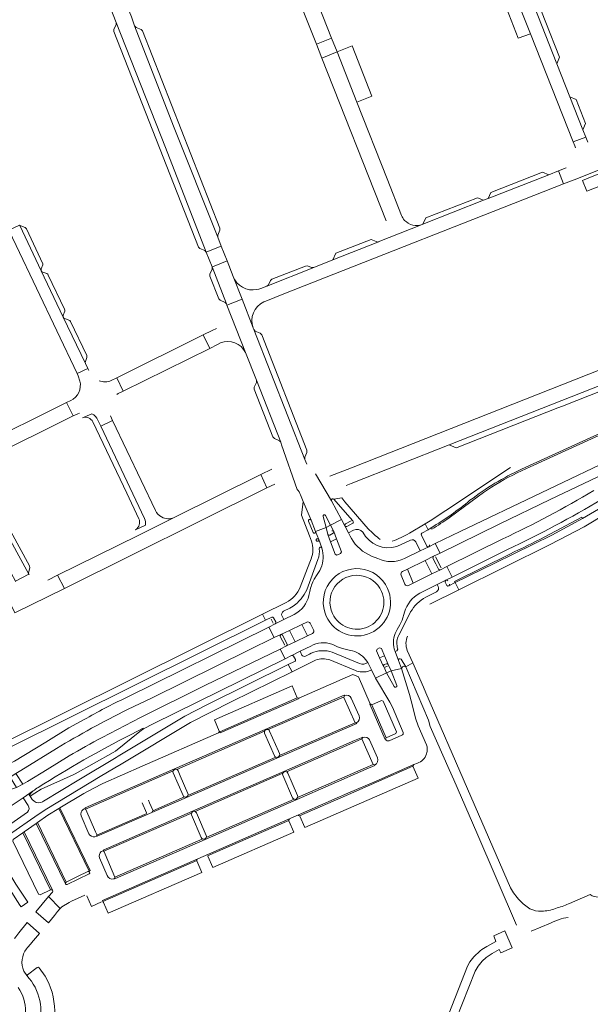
# Model space of a CAD drawing. Header units: metres. Extents: x 166325 to 190320, y 381923 to 404576.
# Tile 356 of 656: x 174982 to 175194, y 388693 to 389059. Entities that reach past the tile are written whole.
import ezdxf

# ---------------------------------------------------------------- set-up
doc = ezdxf.new("R2010")
doc.units = ezdxf.units.M
for name, color, linetype, lineweight in [('B-WE-VH-VERHARDING_ASFALT-GV', 8, 'Continuous', 18), ('B-WE-VH-VERHARDING_BETONSTRAATSTEEN-GV', 8, 'Continuous', 18), ('B-WE-VH-VERHARDING_STRAATBAKSTEEN-GV', 8, 'Continuous', 18)]:
    doc.layers.add(name, color=color, linetype=linetype, lineweight=lineweight)

msp = doc.modelspace()

# ---------------------------------------------------------------- linework, layer by layer
at = {"layer": 'B-WE-VH-VERHARDING_ASFALT-GV', "flags": 128}
for points in [[(175149.636, 389109.162), (175164.334, 389071.982), (175171.446, 389053.99), (175187.339, 389013.786), (175191.979, 389015.61), (175190.933, 389018.267), (175186.082, 389030.594), (175181.282, 389042.792), (175164.608, 389085.163)], [(175079.493, 389081.612), (175091.949, 389050.089), (175097.577, 389052.358), (175085.117, 389083.91)], [(175099.61, 389047.211), (175093.982, 389044.942), (175117.892, 388984.43)], [(175123.502, 388986.505), (175118.224, 389000.076), (175106.963, 389028.592), (175099.61, 389047.211)], [(175183.77, 388998.182), (175181.872, 389003.021), (175178.227, 389001.591), (175155.7, 388992.749), (175154.043, 388992.099), (175131.463, 388983.237), (175131.188, 388983.129), (175114.859, 388976.611), (175114.734, 388976.562), (175098.069, 388969.928), (175090.925, 388967.084), (175073.562, 388960.239), (175071.273, 388959.343), (175070.536, 388959.089), (175069.777, 388958.91)], [(175072.422, 388954.387), (175073.155, 388954.675), (175079.829, 388957.3), (175183.77, 388998.182)], [(175114.859, 388976.611), (175131.188, 388983.129)], [(175060.984, 388963.787), (175064.298, 388955.348), (175068.431, 388944.685)], [(175068.689, 388944.044), (175068.462, 388944.604), (175068.446, 388944.644), (175068.431, 388944.685), (175064.298, 388955.348), (175058.678, 388953.139), (175065.621, 388935.514), (175069.677, 388925.243), (175078.684, 388902.208), (175078.956, 388901.308), (175084.776, 388884.713)], [(175065.621, 388935.514), (175058.678, 388953.139)], [(175054.807, 388944.479), (175053.199, 388943.692), (175049.885, 388942.07), (175052.273, 388937.082), (175055.176, 388938.545), (175056.267, 388939.094)], [(175088.352, 388894.055), (175087.646, 388895.836), (175068.689, 388944.044)], [(175213.329, 388929.609), (175211.325, 388934.668), (175105.026, 388892.759), (175096.958, 388889.578)], [(175102.992, 388886.157), (175104.881, 388886.918), (175141.302, 388901.254), (175213.329, 388929.609)], [(175168.123, 388892.201), (175199.346, 388906.487)], [(175084.776, 388884.713), (175078.956, 388901.308)], [(175205.535, 388897.796), (175145.375, 388869.103), (175136.058, 388864.566), (175137.861, 388861.017), (175159.87, 388871.8), (175178.82, 388880.95), (175196.256, 388889.182), (175209.48, 388895.425)], [(175075.35, 388892.2), (175071.27, 388890.216), (175073.501, 388885.238), (175076.474, 388886.637)], [(175095.361, 388875.059), (175097.212, 388871.456), (175101.217, 388873.543), (175097.583, 388880.47), (175091.611, 388890.477)], [(175091.611, 388890.477), (175097.583, 388880.47)], [(175164.016, 388892.815), (175140.058, 388876.862), (175134.222, 388872.976), (175132.326, 388871.861), (175133.42, 388869.723)], [(175218.79, 388890.78), (175202.65, 388880.88), (175190.8, 388873.93), (175179.381, 388867.734), (175158.236, 388857.278), (175143.471, 388850.054), (175144.901, 388847.386), (175178.748, 388864.201), (175185.188, 388867.511), (175191.374, 388870.836), (175223.197, 388890.005)], [(175086.08, 388882.655), (175086.322, 388881.997), (175086.96, 388880.259), (175089.943, 388873.259), (175091.644, 388869.026), (175095.498, 388870.592), (175094.398, 388874.678)], [(175089.943, 388873.259), (175086.96, 388880.259), (175086.33, 388875.07), (175089.324, 388867.466), (175089.34, 388867.426), (175090.061, 388865.417)], [(175101.395, 388881.573), (175098.436, 388881.073), (175103.516, 388875.251), (175105.478, 388873.024)], [(175098.436, 388881.073), (175101.395, 388881.573)], [(175111.145, 388870.075), (175102.531, 388880.078), (175101.395, 388881.573)], [(175104.927, 388866.481), (175104.458, 388867.361), (175103.822, 388868.555), (175102.482, 388871.124), (175102.442, 388871.2), (175101.217, 388873.543), (175097.212, 388871.456), (175098.349, 388869.09), (175099.4, 388866.311), (175101.219, 388861.502), (175100.932, 388860.829), (175099.526, 388860.277), (175098.85, 388860.615), (175097.168, 388865.185), (175096.164, 388867.982), (175095.498, 388870.592), (175091.644, 388869.026), (175092.778, 388866.101), (175093.965, 388862.939), (175094.002, 388862.842), (175094.215, 388861.942)], [(175102.482, 388871.124), (175103.822, 388868.555), (175105.663, 388869.523)], [(175105.452, 388872.12), (175103.176, 388870.946)], [(175131.149, 388868.391), (175133.42, 388869.723), (175132.326, 388871.861), (175126.456, 388868.408)], [(175093.965, 388862.939), (175092.778, 388866.101), (175091.644, 388869.026)], [(175096.164, 388867.982), (175097.168, 388865.185), (175099.4, 388866.311), (175098.349, 388869.09)], [(175098.132, 388868.386), (175096.874, 388867.722)], [(175121.858, 388863.467), (175126.892, 388865.865)], [(175123.873, 388854.164), (175125.714, 388855.066), (175132.285, 388858.285), (175135.484, 388859.853), (175137.861, 388861.017), (175136.058, 388864.566), (175133.692, 388863.402), (175133.637, 388863.375), (175130.505, 388861.866), (175124.596, 388858.993)], [(175128.861, 388865.16), (175130.505, 388861.866), (175133.637, 388863.375)], [(175161.21, 388866.31), (175140.389, 388856.042), (175142.367, 388852.12), (175162.983, 388862.377)], [(175090.001, 388858.932), (175089.504, 388857.642), (175085.937, 388848.361)], [(175086.22, 388844.038), (175087.377, 388845.66), (175088.322, 388847.433), (175092.492, 388858.608)], [(175114.776, 388859.008), (175112.425, 388859.93)], [(175135.484, 388859.853), (175132.285, 388858.285), (175134.802, 388853.287), (175137.988, 388854.857)], [(175136.296, 388857.085), (175135.229, 388859.205)], [(175137.303, 388855.085), (175136.296, 388857.085)], [(175092.151, 388853.121), (175091.138, 388851.39)], [(175130.339, 388846.102), (175131.11, 388846.484), (175136.805, 388849.307), (175139.968, 388850.925), (175140.027, 388850.957), (175142.367, 388852.12), (175140.389, 388856.042), (175137.996, 388854.861), (175137.988, 388854.857), (175134.802, 388853.287), (175127.917, 388849.892), (175126.105, 388848.998)], [(175139.968, 388850.925), (175136.805, 388849.307), (175137.148, 388848.665)], [(175140.391, 388849.003), (175139.768, 388850.224)], [(175144.901, 388847.386), (175143.471, 388850.054), (175141.105, 388848.81)], [(175089.451, 388846.808), (175089.157, 388845.297)], [(175136.515, 388846.62), (175132.536, 388844.605)], [(175134.12, 388842.03), (175144.901, 388847.386)], [(175080.719, 388842.721), (175071.879, 388838.33), (175073.002, 388836.053), (175075.343, 388837.22)], [(175073.002, 388836.053), (175071.879, 388838.33), (174973.653, 388789.535), (174972.531, 388789.16), (174971.35, 388789.094), (174961.571, 388789.95)], [(175083.726, 388838.246), (175079.806, 388836.309), (175076.638, 388834.735), (175076.625, 388834.729), (175074.241, 388833.547), (175076.295, 388829.63), (175078.673, 388830.769), (175078.674, 388830.769), (175081.885, 388832.307), (175086.467, 388834.502), (175088.371, 388835.414)], [(175079.755, 388839.467), (175082.089, 388840.617)], [(175121.535, 388831.965), (175121.928, 388832.635), (175122.938, 388834.354), (175123.752, 388836.172), (175124.618, 388839.072)], [(175126.926, 388839.148), (175126.375, 388838.08), (175122.492, 388830.559)], [(174974.04, 388784.157), (174975.571, 388781.891), (174975.431, 388781.187), (174978.06, 388782.818), (174975.18, 388787.493), (174976.931, 388788.362), (175073.002, 388836.053)], [(175076.638, 388834.735), (175079.806, 388836.309), (175079.163, 388837.552)], [(175076.295, 388829.63), (175074.241, 388833.547), (175021.146, 388807.238)], [(175090.459, 388831.179), (175088.61, 388830.284), (175084.075, 388828.089), (175080.875, 388826.54), (175078.488, 388825.385), (175080.324, 388821.797), (175082.727, 388822.986), (175082.738, 388822.991), (175085.891, 388824.54), (175089.82, 388826.474), (175090.746, 388826.93)], [(175081.885, 388832.307), (175078.674, 388830.769)], [(175080.875, 388826.54), (175084.075, 388828.089), (175081.885, 388832.307)], [(175021.75, 388802.871), (175030.93, 388807.26), (175066.656, 388825.013), (175076.295, 388829.63)], [(175079.381, 388830.561), (175081.091, 388827.259)], [(175080.324, 388821.797), (175078.488, 388825.385), (175050.69, 388811.93), (175026.57, 388799.94), (175012.37, 388792.56)], [(175086.568, 388823.167), (175085.891, 388824.54), (175082.738, 388822.991)], [(175089.975, 388823.8), (175089.399, 388823.511), (175087.861, 388822.74)], [(175107.971, 388820.011), (175097.84, 388824.216)], [(175098.563, 388826.82), (175099.766, 388826.249), (175101.623, 388825.542), (175103.553, 388825.059), (175104.554, 388824.891)], [(175110.203, 388821.508), (175111.016, 388820.418), (175112.353, 388817.69), (175113.912, 388814.594), (175118.013, 388816.516), (175116.925, 388818.841), (175116.906, 388818.881), (175115.385, 388822.13), (175114.192, 388824.68), (175114.449, 388825.383), (175115.37, 388825.797), (175116.054, 388825.534), (175117.216, 388822.884), (175118.624, 388819.676), (175118.631, 388819.661), (175119.69, 388817.242), (175123.572, 388818.183), (175122.463, 388821.074), (175121.162, 388824.47), (175120.856, 388825.438)], [(175121.972, 388826.099), (175122.153, 388825.325), (175121.83, 388824.682), (175121.162, 388824.47), (175122.463, 388821.074)], [(175123.405, 388821.584), (175125.099, 388818.766), (175127.727, 388820.302), (175125.69, 388824.852)], [(175023.097, 388793.67), (175027.572, 388795.932), (175027.658, 388795.794), (175031.243, 388797.591), (175080.324, 388821.797)], [(175083.828, 388820.741), (175081.487, 388819.584), (175082.883, 388816.929), (175090.825, 388820.826), (175091.63, 388821.221)], [(175096.925, 388821.341), (175106.439, 388817.381)], [(175111.032, 388817.102), (175112.353, 388817.69), (175111.016, 388820.418)], [(175117.216, 388822.884), (175115.385, 388822.13), (175116.906, 388818.881)], [(175117.152, 388819.596), (175118.015, 388819.945)], [(175118.624, 388819.676), (175117.216, 388822.884)], [(175164.01, 388736.658), (175148.012, 388773.476), (175132.571, 388809.119), (175131.684, 388811.168), (175127.727, 388820.302), (175125.099, 388818.766), (175133.633, 388798.965), (175134.242, 388796.558), (175141.271, 388780.591), (175142.966, 388776.741), (175151.51, 388757.142), (175166.271, 388722.744)], [(174984.565, 388764.802), (174975.934, 388758.74), (174977.53, 388756.227), (174988.538, 388763.949), (174991.782, 388766.01), (175011.624, 388777.982), (175017, 388781.207), (175019.44, 388782.67), (175045.139, 388798.086), (175060.263, 388805.831), (175082.883, 388816.929)], [(175082.883, 388816.929), (175081.487, 388819.584), (175051.269, 388804.651), (175043.081, 388800.421), (175018.235, 388785.561), (175017.554, 388785.154), (175003.644, 388776.782), (174990.588, 388768.922), (174990.107, 388768.599), (174989.571, 388768.378)], [(175120.81, 388811.463), (175118.013, 388816.516), (175113.912, 388814.594), (175119.231, 388805.624), (175120.155, 388803.826), (175124.168, 388794.431)], [(175132.827, 388789.782), (175129.715, 388796.871), (175128.765, 388799.727), (175127.771, 388803.786), (175126.496, 388808.476), (175123.572, 388818.183), (175119.69, 388817.242), (175121.796, 388811.873)], [(175117.657, 388791.875), (175117.529, 388791.788), (175111.799, 388804.923), (175111.928, 388805.012), (175107.522, 388815.103), (175105.435, 388815.927), (175085.411, 388807.183), (175085.484, 388807.003), (175056.226, 388794.219), (175056, 388794.68), (175055.8, 388794.92)], [(175006.18, 388765.927), (175006.012, 388766.369), (175039.229, 388780.866), (175072.842, 388795.475), (175102.277, 388808.241), (175102.331, 388808.098)], [(175106.267, 388797.999), (175102.111, 388807.425), (175102.187, 388807.655), (175074.032, 388795.434)], [(175104.879, 388807.168), (175107.768, 388800.586)], [(175005.66, 388799.16), (174999.977, 388796.12), (174991.395, 388790.845), (174979.795, 388783.785), (174978.06, 388782.818), (174975.431, 388781.187), (174965.683, 388774.878), (174969.389, 388769.689), (174976.355, 388774.283), (174975.596, 388775.516), (174975.748, 388776.277), (174978.137, 388777.819), (174980.261, 388779.167), (174982.07, 388780.279), (174995.395, 388788.461)], [(175106.833, 388797.922), (175106.913, 388797.735), (175077.232, 388784.819), (175043.696, 388770.261), (175010.533, 388755.806), (175010.342, 388756.263)], [(175078.214, 388785.788), (175106.267, 388797.999)], [(175055.558, 388794.246), (175027.164, 388781.861), (175012.568, 388775.381), (175008.981, 388773.596), (175005.464, 388771.662), (174996.623, 388766.351), (175007.885, 388743.097), (175007.476, 388742.889), (175007.662, 388742.548)], [(175072.674, 388794.841), (175040.032, 388780.674)], [(175074.556, 388794.928), (175077.794, 388787.471), (175078.201, 388786.564)], [(175012.892, 388750.259), (175012.682, 388750.685), (175045.856, 388765.15), (175079.845, 388779.935), (175106.126, 388791.38), (175109.117, 388792.684), (175109.17, 388792.543)], [(175076.32, 388785.699), (175072.685, 388794.122)], [(175113.006, 388782.45), (175108.833, 388792.014), (175106.39, 388790.962), (175080.758, 388779.803)], [(175111.677, 388791.611), (175114.585, 388784.935)], [(175123.696, 388793.337), (175119.012, 388791.33)], [(175000.06, 388785.705), (174991.855, 388780.575), (174984.627, 388776.232), (174982.809, 388775.14), (174980.561, 388774.009), (174977.568, 388772.978), (174977.027, 388773.192), (174976.355, 388774.283), (174969.389, 388769.689), (174973.555, 388763.856), (174982.939, 388770.167), (174986.737, 388772.651)], [(175044.208, 388771.012), (175076.845, 388785.206)], [(175038.709, 388780.098), (175006.18, 388765.927), (175006.262, 388765.792), (175009.864, 388757.481), (175010.297, 388756.44)], [(175012.782, 388731.172), (175012.597, 388731.587), (175012.433, 388732.009), (175083.342, 388762.981), (175103.65, 388771.826), (175114.075, 388776.357), (175128.089, 388782.465), (175129.451, 388783.011)], [(175113.595, 388782.315), (175113.682, 388782.173), (175110.445, 388780.784), (175084.394, 388769.41), (175050.573, 388754.686), (175017.252, 388740.151), (175017.068, 388740.605)], [(175040.567, 388780.159), (175041.371, 388778.323), (175044.2, 388771.766)], [(175084.932, 388770.18), (175110.223, 388781.216), (175113.006, 388782.45)], [(175127.809, 388781.823), (175114.265, 388775.921), (175103.818, 388771.349), (175085.693, 388763.462)], [(175085.803, 388763.305), (175087.62, 388759.133), (175129.718, 388777.412), (175127.809, 388781.823)], [(175042.378, 388770.964), (175038.719, 388779.359)], [(175079.453, 388779.218), (175046.857, 388765.047)], [(175083.061, 388770.145), (175079.461, 388778.512)], [(175081.301, 388779.282), (175082.91, 388775.615), (175084.917, 388770.962)], [(174986.737, 388772.651), (174982.939, 388770.167), (174984.819, 388767.3)], [(174986.383, 388769.478), (174985.621, 388770.695), (174985.255, 388771.093)], [(175029.504, 388769.209), (175029.912, 388768.275), (175031.13, 388765.503)], [(175031.164, 388765.318), (175042.921, 388770.452)], [(174996.201, 388766.098), (174992.121, 388763.648), (174988.268, 388760.938), (174998.956, 388738.832), (175003.149, 388740.869), (175007.02, 388742.753)], [(175007.662, 388742.548), (175007.476, 388742.889), (174996.201, 388766.098)], [(175005.281, 388765.791), (175005.586, 388765.986)], [(175028.789, 388764.506), (175027.191, 388768.283)], [(175007.426, 388756.791), (175004.565, 388763.424)], [(175010.342, 388756.263), (175028.906, 388764.345)], [(175045.517, 388764.465), (175012.892, 388750.259)], [(175049.173, 388755.37), (175045.53, 388763.761)], [(175047.373, 388764.534), (175047.77, 388763.616), (175051.009, 388756.169)], [(175051.591, 388748.376), (175053.419, 388744.23), (175083.53, 388757.364), (175081.693, 388761.525)], [(174998.707, 388738.158), (174987.817, 388760.621), (174983.325, 388757.457), (174993.86, 388735.751)], [(175010.048, 388755.778), (175009.645, 388755.658)], [(175013.042, 388750.055), (175013.415, 388749.153), (175017.061, 388740.64), (175017.065, 388740.623), (175017.068, 388740.605), (175049.742, 388754.848)], [(175012.017, 388750.14), (175012.356, 388750.346)], [(174968.789, 388747.704), (174970.09, 388747.178), (174971.648, 388746.008), (174972.229, 388745.361), (174980.02, 388732.97), (174981.711, 388730.214), (174982.187, 388729.572), (174984.732, 388731.381), (174980.284, 388738.012), (174973.247, 388749.546), (174973.053, 388749.889), (174972.904, 388750.254)], [(175014.148, 388741.202), (175011.356, 388747.774)], [(175047.458, 388746.8), (175012.597, 388731.587), (175012.782, 388731.172), (175014.62, 388727.276), (175049.334, 388742.424), (175047.47, 388746.716)], [(174993.852, 388735.086), (174992.441, 388733.4), (174996.725, 388728.934), (174997.403, 388729.553), (175000.073, 388731.237), (175000.889, 388731.667), (175005.902, 388733.946)], [(175006.581, 388733.682), (175008.419, 388729.77), (175012.12, 388731.442)], [(175193.687, 388734.135), (175185.966, 388730.86), (175185.611, 388730.71)], [(175171.704, 388720.557), (175178.925, 388723.562)], [(175158.058, 388712.721), (175159.88, 388713.725), (175160.42, 388712.58), (175164.674, 388714.406), (175161.95, 388720.653), (175157.845, 388718.81), (175158.635, 388716.75), (175155.256, 388714.911)], [(175152.815, 388713.28), (175150.4, 388710.99), (175148.97, 388709.15), (175148.11, 388707.56), (175138.945, 388684.119)], [(175141.521, 388681.98), (175150.895, 388705.725), (175152.02, 388707.55), (175153.48, 388709.38), (175155.02, 388710.795), (175157.285, 388712.295), (175158.058, 388712.721)]]:
    msp.add_lwpolyline(points, dxfattribs=at)
for points in [[(175024.406, 389056.901), (175023.171, 389060.255), (175020.022, 389068.227), (175014.439, 389066.053), (175017.498, 389058.135), (175035.881, 389011.729), (175050.994, 388972.884), (175051.163, 388972.951), (175056.56, 388975.092), (175055.274, 388978.386), (175038.826, 389019.62)], [(175060.984, 388963.787), (175058.746, 388969.548), (175053.321, 388967.439), (175053.151, 388967.373), (175058.531, 388953.587), (175058.678, 388953.139), (175064.298, 388955.348)], [(175084.84, 388807.275), (175082.926, 388811.708), (175054.011, 388799.086), (175055.8, 388794.92), (175056, 388794.68)], [(175116.78, 388806.042), (175116.124, 388806.286), (175112.495, 388804.703), (175117.811, 388792.412), (175121.451, 388794.006), (175121.729, 388794.647)], [(174980.261, 388779.167), (174978.137, 388777.819), (174980.561, 388774.009), (174982.809, 388775.14)], [(174982.909, 388757.165), (174979.299, 388754.623), (174979.147, 388754.008), (174988.677, 388734.267), (174989.32, 388734.056), (174993.154, 388735.945)]]:
    msp.add_lwpolyline(points, close=True, dxfattribs=at)
at = {"layer": 'B-WE-VH-VERHARDING_ASFALT-GV'}
for points in [[(175124.678, 388984.653, -0.0918908), (175123.502, 388986.505)], [(175131.188, 388983.129, -0.3047019), (175124.678, 388984.653)], [(175069.777, 388958.91, -0.3571504), (175060.984, 388963.787)], [(175068.431, 388944.685, -0.3961731), (175072.422, 388954.387)], [(175056.267, 388939.094, -0.3913918), (175065.621, 388935.514)], [(175148.988, 388880.637, -0.0556013), (175168.123, 388892.201)], [(175084.776, 388884.713, -0.0826171), (175086.08, 388882.655)], [(175194.953, 388884.265, -0.0240439), (175161.21, 388866.31)], [(175097.583, 388880.47, -0.872679), (175098.436, 388881.073)], [(175162.983, 388862.377, 0.0235223), (175197.877, 388880.936)], [(175094.398, 388874.678, -0.880028), (175095.361, 388875.059)], [(175105.478, 388873.024, -0.5110218), (175105.452, 388872.12)], [(175098.349, 388869.09, -0.2975072), (175098.132, 388868.386)], [(175105.663, 388869.523, -0.3590116), (175109.17, 388868.765)], [(175109.17, 388868.765, 0.3610897), (175121.858, 388863.467)], [(175115.621, 388866.069, -0.0314998), (175111.145, 388870.075)], [(175126.456, 388868.408, -0.0428622), (175120.134, 388865.407)], [(175133.42, 388869.723, 0.0036118), (175134.601, 388870.431)], [(175090.061, 388865.417, -0.1702277), (175090.001, 388858.932)], [(175092.523, 388865.425, -0.9852973), (175092.101, 388866.371)], [(175092.101, 388866.371, -0.4025262), (175092.769, 388866.102)], [(175112.425, 388859.93, -0.1667795), (175104.927, 388866.481)], [(175126.892, 388865.865, -0.3971194), (175128.861, 388865.16)], [(175092.492, 388858.608, 0.1104946), (175092.984, 388862.627)], [(175092.984, 388862.627, -0.8600677), (175093.965, 388862.939)], [(175094.215, 388861.942, -0.1786624), (175093.144, 388854.624)], [(175133.637, 388863.375, -0.3809168), (175132.974, 388863.608)], [(175124.596, 388858.993, -0.2268224), (175114.776, 388859.008)], [(175135.229, 388859.205, -0.3166962), (175135.484, 388859.853)], [(175093.144, 388854.624, -0.0417256), (175092.151, 388853.121)], [(175095.592, 388837.556, -1.0039164), (175118.384, 388847.877)], [(175123.364, 388852.857, -0.3888324), (175123.873, 388854.164)], [(175137.988, 388854.857, -0.4052138), (175137.303, 388855.085)], [(175091.138, 388851.39, 0.0755692), (175089.451, 388846.808)], [(175139.768, 388850.224, -0.3959365), (175139.968, 388850.925)], [(175085.937, 388848.361, -0.1810561), (175080.719, 388842.721)], [(175124.618, 388839.072, -0.1981654), (175130.339, 388846.102)], [(175137.148, 388848.665, -0.4074949), (175136.515, 388846.62)], [(175082.089, 388840.617, 0.1062044), (175086.22, 388844.038)], [(175089.157, 388845.297, -0.215814), (175083.726, 388838.246)], [(175132.536, 388844.605, 0.1409287), (175126.926, 388839.148)], [(175079.163, 388837.552, -0.4055132), (175079.755, 388839.467)], [(175088.371, 388835.414, -0.3815917), (175089.592, 388834.977)], [(175120.856, 388825.438, -0.1940017), (175121.535, 388831.965)], [(175081.091, 388827.259, -0.3703763), (175080.875, 388826.54)], [(175090.746, 388826.93, -0.2120015), (175098.563, 388826.82)], [(175122.492, 388830.559, 0.1640909), (175121.972, 388826.099)], [(175125.69, 388824.852, -0.1970895), (175125.779, 388830.215)], [(175097.84, 388824.216, 0.1930044), (175089.975, 388823.8)], [(175104.554, 388824.891, -0.1740376), (175110.203, 388821.508)], [(175082.738, 388822.991, -0.4074255), (175083.43, 388822.755)], [(175087.861, 388822.74, -0.407837), (175086.568, 388823.167)], [(175091.63, 388821.221, -0.1880954), (175096.925, 388821.341)], [(175111.016, 388820.418, -0.2590935), (175107.971, 388820.011)], [(175118.015, 388819.945, -0.379821), (175118.624, 388819.676)], [(175106.439, 388817.381, 0.1578101), (175111.032, 388817.102)], [(175116.906, 388818.881, -0.3885328), (175117.152, 388819.596)], [(175021.146, 388807.238, 0.0243294), (175005.66, 388799.16)], [(175102.331, 388808.098, -0.405927), (175104.879, 388807.168)], [(174995.395, 388788.461, -0.0212029), (175021.75, 388802.871)], [(175107.768, 388800.586, -0.3895751), (175106.833, 388797.922)], [(175055.8, 388794.92, -0.3719785), (175055.558, 388794.246)], [(175072.685, 388794.122, -0.185), (175072.674, 388794.841)], [(175074.032, 388795.434, -0.1786542), (175074.556, 388794.928)], [(175124.168, 388794.431, -0.3719243), (175123.696, 388793.337)], [(175012.37, 388792.56, 0.0077552), (175000.06, 388785.705)], [(175109.17, 388792.543, -0.3940766), (175111.677, 388791.611)], [(175119.012, 388791.33, -0.4143694), (175117.657, 388791.875)], [(175130.043, 388783.246, 0.2371732), (175133.001, 388787)], [(175133.106, 388788.267, 0.0705442), (175132.827, 388789.782)], [(175133.001, 388787, 0.0592459), (175133.106, 388788.267)], [(175076.845, 388785.206, -0.1846786), (175076.32, 388785.699)], [(175078.201, 388786.564, -0.1919997), (175078.214, 388785.788)], [(175114.585, 388784.935, -0.393425), (175113.595, 388782.315)], [(175038.719, 388779.359, -0.1948775), (175038.709, 388780.098)], [(175040.032, 388780.674, -0.1885756), (175040.567, 388780.159)], [(175080.758, 388779.803, -0.1951888), (175081.301, 388779.282)], [(175129.451, 388783.011, 0.0312014), (175130.043, 388783.246)], [(175079.461, 388778.512, -0.186977), (175079.453, 388779.218)], [(174985.255, 388771.093, -0.0453828), (174986.737, 388772.651)], [(174986.737, 388772.651, -0.046236), (174988.501, 388773.932)], [(174989.571, 388768.378, -0.3218302), (174986.383, 388769.478)], [(175042.921, 388770.452, -0.199334), (175042.378, 388770.964)], [(175044.2, 388771.766, -0.1936129), (175044.208, 388771.012)], [(175083.625, 388769.607, -0.2032396), (175083.061, 388770.145)], [(175084.917, 388770.962, -0.1956295), (175084.932, 388770.18)], [(174984.819, 388767.3, -0.3845577), (174984.565, 388764.802)], [(175004.565, 388763.424, -0.3537226), (175005.281, 388765.791)], [(175005.586, 388765.986, -0.345058), (175006.18, 388765.927)], [(175046.857, 388765.047, -0.1836748), (175047.373, 388764.534)], [(175045.53, 388763.761, -0.1889618), (175045.517, 388764.465)], [(175081.693, 388761.525, -0.0937561), (175081.658, 388761.699)], [(175085.693, 388763.462, -0.0782067), (175085.803, 388763.305)], [(175009.645, 388755.658, -0.3401529), (175007.426, 388756.791)], [(175010.342, 388756.263, -0.3148104), (175010.048, 388755.778)], [(175010.297, 388756.44, -0.0678516), (175010.342, 388756.263)], [(175049.742, 388754.848, -0.2043758), (175049.173, 388755.37)], [(175051.009, 388756.169, -0.1955422), (175051.008, 388755.407)], [(175012.356, 388750.346, -0.2737078), (175012.892, 388750.259)], [(175011.356, 388747.774, -0.3302951), (175012.017, 388750.14)], [(175012.892, 388750.259, -0.1184729), (175013.042, 388750.055)], [(175047.47, 388746.716, -0.0466687), (175047.458, 388746.8)], [(175007.02, 388742.753, -0.3967164), (175007.662, 388742.548)], [(175016.595, 388739.991, -0.3559378), (175014.148, 388741.202)], [(175017.068, 388740.605, -0.4273968), (175016.595, 388739.991)], [(174993.86, 388735.751, -0.3210247), (174993.852, 388735.086)], [(175167.496, 388731.979, -0.0505582), (175164.01, 388736.658)], [(175196.569, 388733.188, -0.1352415), (175193.687, 388734.135)], [(175171.222, 388728.923, -0.0740253), (175167.496, 388731.979)], [(175175.643, 388728.003, -0.1239973), (175171.222, 388728.923)], [(175180.726, 388729.013, -0.0849576), (175175.643, 388728.003)], [(175185.611, 388730.71, -0.0312011), (175180.726, 388729.013)], [(175178.925, 388723.562, -0.0731682), (175185.407, 388725.71)], [(175155.256, 388714.911, 0.0416837), (175152.815, 388713.28)]]:
    msp.add_lwpolyline(points, format="xyb", dxfattribs=at)
at = {"layer": 'B-WE-VH-VERHARDING_BETONSTRAATSTEEN-GV', "flags": 128}
for points in [[(175164.608, 389085.163), (175181.282, 389042.792), (175182.234, 389045.239), (175167.002, 389083.983)], [(175164.334, 389071.982), (175159.958, 389070.228), (175166.936, 389052.282), (175171.446, 389053.99)], [(175097.577, 389052.358), (175091.949, 389050.089), (175093.982, 389044.942), (175099.61, 389047.211)], [(175101.458, 389047.949), (175099.61, 389047.211), (175106.963, 389028.592), (175108.8, 389029.322), (175112.553, 389030.813), (175105.238, 389049.458)], [(175186.082, 389030.594), (175190.933, 389018.267), (175191.907, 389020.619), (175188.394, 389029.527)], [(175194.982, 389001.156), (175190.764, 388999.508), (175192.361, 388995.451), (175201.257, 388998.931), (175199.633, 389002.974)], [(175178.227, 389001.591), (175175.87, 389002.492), (175156.675, 388994.988), (175155.7, 388992.749)], [(175154.043, 388992.099), (175151.753, 388993.035), (175132.547, 388985.522), (175131.463, 388983.237)], [(174984.162, 388981.544), (174983.746, 388981.974), (174982.086, 388982.572), (174981.733, 388982.783), (174989.732, 388965.836), (174989.639, 388966.23), (174989.683, 388966.637), (174990.234, 388968.095), (174990.269, 388968.542)], [(175114.734, 388976.562), (175112.318, 388977.563), (175099.178, 388972.413), (175098.069, 388969.928)], [(175056.56, 388975.092), (175051.163, 388972.951), (175050.994, 388972.884), (175053.151, 388967.373), (175053.321, 388967.439), (175058.746, 388969.548)], [(175090.925, 388967.084), (175090.149, 388967.072), (175088.614, 388967.705), (175087.843, 388967.681), (175075.411, 388962.797), (175074.851, 388962.304), (175074.134, 388960.753), (175073.562, 388960.239)], [(174992.333, 388964.336), (174992.093, 388964.699), (174991.802, 388964.868), (174990.291, 388965.363), (174989.941, 388965.561), (174989.732, 388965.836), (174997.902, 388948.686), (174997.833, 388949.04), (174997.886, 388949.432), (174998.425, 388950.855), (174998.488, 388951.266), (174998.391, 388951.661)], [(175000.571, 388947.118), (175000.31, 388947.424), (174999.996, 388947.613), (174998.471, 388948.126), (174998.124, 388948.355), (174997.902, 388948.686), (175006.113, 388931.45), (175005.997, 388931.882), (175006.622, 388933.72), (175006.678, 388934.081), (175006.593, 388934.439)], [(175181.633, 388914.958), (175183.369, 388915.627), (175214.042, 388927.767), (175213.329, 388929.609), (175141.302, 388901.254), (175143.899, 388900.083), (175144.242, 388900.236)], [(174966.671, 388887.335), (174966.165, 388887.812), (174985.134, 388853.185), (174985.018, 388853.713), (174985.421, 388855.541), (174985.32, 388856.299), (174969.026, 388886.133), (174968.44, 388886.611)], [(175099.4, 388866.311), (175097.168, 388865.185), (175098.85, 388860.615), (175099.526, 388860.277), (175100.932, 388860.829), (175101.219, 388861.502)], [(175116.054, 388825.534), (175115.37, 388825.797), (175114.449, 388825.383), (175114.192, 388824.68), (175115.385, 388822.13), (175117.216, 388822.884)], [(175085.411, 388807.183), (175084.84, 388807.275), (175056, 388794.68), (175056.226, 388794.219), (175085.484, 388807.003)], [(175112.495, 388804.703), (175111.928, 388805.012), (175111.799, 388804.923), (175117.529, 388791.788), (175117.657, 388791.875), (175117.811, 388792.412)], [(174996.623, 388766.351), (174996.201, 388766.098), (175007.476, 388742.889), (175007.885, 388743.097)], [(174996.725, 388728.934), (174992.441, 388733.4), (174987.743, 388727.743), (174992.402, 388723.708), (174994.588, 388726.404), (174995.761, 388727.851)]]:
    msp.add_lwpolyline(points, close=True, dxfattribs=at)
for points in [[(175192.738, 389013.68), (175191.979, 389015.61), (175187.339, 389013.786), (175187.929, 389012.293), (175188.198, 389011.613)], [(175184.777, 389004.162), (175181.872, 389003.021), (175183.77, 388998.182), (175188.648, 389000.088), (175194.49, 389002.387), (175204.44, 389006.302), (175202.542, 389011.125)], [(175007.328, 388928.829), (175006.972, 388929.597), (175003.023, 388927.692), (175003.392, 388926.865), (175004.043, 388924.958)], [(175020.088, 388921.181), (175017.732, 388926.155), (175015.724, 388925.134)], [(175017.723, 388919.953), (175018.317, 388920.261), (175020.088, 388921.181)], [(175000.635, 388917.7), (174999.129, 388916.924), (175001.564, 388911.996), (175003.264, 388912.795), (175003.858, 388913.075)], [(175008.478, 388912.798), (175005.068, 388911.327)], [(175010.768, 388910.401), (175011.822, 388908.172), (175016.233, 388910.249), (175015.385, 388912.051)], [(175008.859, 388909.795), (175021.438, 388883.325), (175025.968, 388873.794)], [(175011.822, 388908.172), (175010.768, 388910.401)], [(175028.056, 388873.846), (175011.822, 388908.172)], [(175166.508, 388890.843), (175171.401, 388893.078), (175185.705, 388899.611), (175199.579, 388905.979), (175199.346, 388906.487), (175168.123, 388892.201)], [(175141.209, 388874.098), (175149.297, 388880.082), (175154.001, 388883.562)], [(175024.702, 388869.715), (175028.397, 388871.404)], [(175163.81, 388860.66), (175143.217, 388850.529), (175143.471, 388850.054), (175158.236, 388857.278), (175179.381, 388867.734), (175190.8, 388873.93)], [(175190.8, 388873.93), (175190.52, 388874.36), (175176.778, 388867.079)], [(175134.601, 388870.431), (175134.854, 388869.944)], [(174978.523, 388844.277), (174977.929, 388843.962), (174977.484, 388843.726), (174979.924, 388838.809), (174998.304, 388847.928), (174995.797, 388852.838)], [(174985.177, 388852.991), (174985.134, 388853.185), (174980.121, 388850.653), (174980.222, 388850.469)], [(174995.797, 388852.838), (174992.092, 388851.009)], [(175123.364, 388852.857), (175124.804, 388849.467)], [(175125.714, 388855.066), (175123.873, 388854.164)], [(175126.105, 388848.998), (175127.917, 388849.892), (175125.714, 388855.066)], [(175088.371, 388835.414), (175086.467, 388834.502), (175088.61, 388830.284), (175090.459, 388831.179)], [(175090.887, 388832.504), (175089.592, 388834.977)], [(175074.032, 388795.434), (175102.187, 388807.655), (175102.331, 388808.098), (175102.277, 388808.241), (175072.842, 388795.475), (175039.229, 388780.866), (175006.012, 388766.369), (175006.18, 388765.927), (175038.709, 388780.098)], [(175028.906, 388764.345), (175010.342, 388756.263), (175010.533, 388755.806), (175043.696, 388770.261), (175077.232, 388784.819), (175106.913, 388797.735), (175106.833, 388797.922)], [(175106.833, 388797.922), (175106.267, 388797.999), (175078.214, 388785.788)], [(175016.482, 388787.012), (175017.245, 388787.441), (175026.374, 388794.764), (175027.658, 388795.794), (175027.572, 388795.932), (175023.097, 388793.67)], [(175080.758, 388779.803), (175106.39, 388790.962), (175108.833, 388792.014), (175109.17, 388792.543), (175109.117, 388792.684), (175106.126, 388791.38), (175079.845, 388779.935), (175045.856, 388765.15), (175012.682, 388750.685), (175012.892, 388750.259), (175045.517, 388764.465)], [(174985.255, 388771.093), (174985.621, 388770.695), (174987.353, 388771.801), (174989.674, 388773.281), (175001.553, 388778.606), (175002.317, 388779.036), (175016.482, 388787.012)], [(175085.693, 388763.462), (175103.818, 388771.349), (175114.265, 388775.921), (175127.809, 388781.823), (175128.089, 388782.465), (175114.075, 388776.357), (175103.65, 388771.826), (175083.342, 388762.981), (175012.433, 388732.009), (175012.597, 388731.587), (175047.458, 388746.8)], [(175049.742, 388754.848), (175017.068, 388740.605), (175017.252, 388740.151), (175050.573, 388754.686), (175084.394, 388769.41), (175110.445, 388780.784), (175113.682, 388782.173), (175113.595, 388782.315)], [(175113.595, 388782.315), (175113.006, 388782.45), (175110.223, 388781.216), (175084.932, 388770.18)], [(175083.625, 388769.607), (175051.008, 388755.407)], [(175051.458, 388748.547), (175081.658, 388761.699)], [(174988.268, 388760.938), (174987.817, 388760.621), (174998.707, 388738.158)], [(174998.956, 388738.832), (174988.268, 388760.938)], [(174983.325, 388757.457), (174982.909, 388757.165), (174993.154, 388735.945)], [(174993.86, 388735.751), (174983.325, 388757.457)], [(175007.02, 388742.753), (175003.149, 388740.869), (174998.956, 388738.832)], [(174999.356, 388737.894), (175007.472, 388741.885)], [(174989.054, 388719.753), (174984.44, 388723.742), (174981.431, 388719.969), (174980.201, 388718.427), (174979.729, 388717.835)], [(174984.24, 388714.019), (174984.647, 388714.503), (174985.839, 388715.923), (174986.127, 388716.267), (174989.054, 388719.753)], [(174988.243, 388707.073), (174984.615, 388704.368), (174984.306, 388704.06)], [(174992.504, 388701.222), (174991.097, 388703.889), (174988.961, 388706.995)], [(174984.306, 388704.06), (174983.264, 388705.731)]]:
    msp.add_lwpolyline(points, dxfattribs=at)
at = {"layer": 'B-WE-VH-VERHARDING_BETONSTRAATSTEEN-GV'}
for points in [[(175004.043, 388924.958, -0.3608498), (175000.635, 388917.7)], [(175015.724, 388925.134, -0.1855339), (175011.159, 388925.082)], [(175005.068, 388911.327, -0.3828215), (175008.859, 388909.795)], [(175008.478, 388912.798, -0.1561844), (175010.768, 388910.401)], [(175154.001, 388883.562, -0.0360626), (175166.508, 388890.843)], [(175148.988, 388880.637, -0.035726), (175134.601, 388870.431)], [(175025.968, 388873.794, -0.3834934), (175024.702, 388869.715)], [(175134.854, 388869.944, 0.0122749), (175141.209, 388874.098)], [(175176.778, 388867.079, -0.0074182), (175163.81, 388860.66)], [(175097.892, 388838.563, -1.0107672), (175116.15, 388846.801)], [(175124.804, 388849.467, 0.4168701), (175126.105, 388848.998)], [(175095.592, 388837.556, 0.9951906), (175118.384, 388847.877)], [(175116.15, 388846.801, -0.9906624), (175097.892, 388838.563)], [(175090.459, 388831.179, 0.4132333), (175090.887, 388832.504)], [(175072.674, 388794.841, -0.4309284), (175074.032, 388795.434)], [(175023.097, 388793.67, 0.0222153), (174988.501, 388773.932)], [(175078.214, 388785.788, -0.4232532), (175076.845, 388785.206)], [(175038.709, 388780.098, -0.4223395), (175040.032, 388780.674)], [(175079.453, 388779.218, -0.4227949), (175080.758, 388779.803)], [(175044.208, 388771.012, -0.411352), (175042.921, 388770.452)], [(175084.932, 388770.18, -0.4120287), (175083.625, 388769.607)], [(175031.164, 388765.318, -0.2831904), (175030.883, 388764.865)], [(175045.517, 388764.465, -0.4346615), (175046.857, 388765.047)], [(175081.658, 388761.699, -0.2872842), (175081.923, 388762.137)], [(175085.129, 388763.561, -0.3031867), (175085.693, 388763.462)], [(175051.008, 388755.407, -0.4018355), (175049.742, 388754.848)], [(175047.458, 388746.8, -0.2890322), (175047.686, 388747.224)], [(175007.472, 388741.885, 0.4140762), (175007.662, 388742.548)], [(174993.154, 388735.945, -0.3624812), (174993.86, 388735.751)], [(174998.956, 388738.832, 0.4108183), (174998.707, 388738.158)], [(174998.707, 388738.158, 0.397562), (174999.356, 388737.894)], [(174983.264, 388705.731, -0.2777474), (174984.24, 388714.019)], [(174988.961, 388706.995, 0.3417495), (174988.243, 388707.073)], [(174988.382, 388684.365, 0.2857034), (174984.306, 388704.06)], [(174963.683, 388676.837, 0.73171), (174981.099, 388699.644)], [(174994.49, 388687.432, 0.136323), (174992.504, 388701.222)]]:
    msp.add_lwpolyline(points, format="xyb", dxfattribs=at)
at = {"layer": 'B-WE-VH-VERHARDING_STRAATBAKSTEEN-GV', "flags": 128}
for points in [[(175017.498, 389058.135), (175017.492, 389057.362), (175016.693, 389055.507), (175016.672, 389054.76), (175048.068, 388974.746), (175048.606, 388974.205), (175050.457, 388973.428), (175050.994, 388972.884), (175035.881, 389011.729)], [(175024.927, 389056.354), (175024.406, 389056.901), (175038.826, 389019.62), (175055.274, 388978.386), (175055.279, 388979.175), (175056.084, 388980.99), (175056.111, 388981.747), (175027.313, 389055.018), (175026.798, 389055.579)], [(174989.732, 388965.836), (174981.733, 388982.783), (174981.655, 388982.893), (174977.688, 388980.956), (174980.364, 388975.365), (175003.023, 388927.692), (175006.972, 388929.597), (175006.113, 388931.45), (174997.902, 388948.686)], [(175053.151, 388967.373), (175053.166, 388966.503), (175052.379, 388964.679), (175052.339, 388963.926), (175055.629, 388955.526), (175056.157, 388954.947), (175057.979, 388954.161), (175058.531, 388953.587)], [(175052.273, 388937.082), (175049.885, 388942.07), (175017.732, 388926.155), (175020.088, 388921.181)], [(175069.2, 388943.505), (175068.689, 388944.044), (175087.646, 388895.836), (175087.638, 388896.638), (175088.417, 388898.453), (175088.43, 388899.219), (175071.63, 388942.153), (175071.082, 388942.689)], [(175069.677, 388925.243), (175069.666, 388924.464), (175068.866, 388922.635), (175068.859, 388921.88), (175075.794, 388904.179), (175076.339, 388903.61), (175078.16, 388902.78), (175078.684, 388902.208)], [(175073.501, 388885.238), (175071.27, 388890.216), (175039.061, 388874.23), (175025.734, 388867.613), (174995.797, 388852.838), (174998.304, 388847.928)]]:
    msp.add_lwpolyline(points, close=True, dxfattribs=at)
for points in [[(174968.913, 388895.861), (175001.564, 388911.996), (174999.129, 388916.924), (174965.693, 388900.413), (174951.293, 388893.271), (174912.864, 388874.174), (174906.051, 388870.788)], [(175016.233, 388910.249), (175011.822, 388908.172), (175028.056, 388873.846)], [(175032.124, 388876.855), (175016.233, 388910.249)], [(174960.729, 388886.259), (174980.121, 388850.653), (174985.134, 388853.185), (174966.165, 388887.812)], [(175094.398, 388874.678), (175095.498, 388870.592), (175097.212, 388871.456), (175095.361, 388875.059)], [(175025.734, 388867.613), (175039.061, 388874.23)], [(175088.978, 388872.855), (175090.678, 388868.645)], [(175091.644, 388869.026), (175089.943, 388873.259)], [(175102.442, 388871.2), (175102.482, 388871.124)], [(175104.873, 388873.073), (175102.698, 388871.874)], [(175130.912, 388867.712), (175132.974, 388863.608)], [(175133.637, 388863.375), (175133.692, 388863.402)], [(175135.229, 388859.205), (175136.296, 388857.085), (175137.303, 388855.085)], [(175138.242, 388855.563), (175136.173, 388859.643)], [(175137.988, 388854.857), (175137.996, 388854.861)], [(175140.027, 388850.957), (175139.968, 388850.925)], [(175075.13, 388836.516), (175075.916, 388834.958)], [(175076.879, 388835.451), (175076.018, 388837.038)], [(175076.625, 388834.729), (175076.638, 388834.735)], [(175078.445, 388830.079), (175079.303, 388828.414), (175080.144, 388826.782)], [(175078.674, 388830.769), (175078.673, 388830.769)], [(175082.738, 388822.991), (175082.727, 388822.986)], [(175084.102, 388821.489), (175083.43, 388822.755)], [(175122.463, 388821.074), (175123.572, 388818.183), (175123.89, 388818.829), (175124.451, 388819.033), (175125.099, 388818.766), (175123.405, 388821.584)], [(175116.906, 388818.881), (175116.925, 388818.841)], [(175117.504, 388818.618), (175118.345, 388818.963)], [(175119.69, 388817.242), (175118.013, 388816.516), (175120.81, 388811.463)], [(175118.631, 388819.661), (175118.624, 388819.676)], [(175121.796, 388811.873), (175119.69, 388817.242)]]:
    msp.add_lwpolyline(points, dxfattribs=at)
at = {"layer": 'B-WE-VH-VERHARDING_STRAATBAKSTEEN-GV'}
for points in [[(175034.411, 388874.444, -0.1592069), (175032.124, 388876.855)], [(175028.056, 388873.846, -0.1284859), (175028.397, 388871.404)], [(175039.061, 388874.23, -0.2288723), (175034.411, 388874.444)], [(175089.943, 388873.259, 0.9674345), (175088.978, 388872.855)], [(175102.698, 388871.874, 0.4003218), (175102.442, 388871.2)], [(175102.482, 388871.124, 0.3991357), (175103.176, 388870.946)], [(175090.678, 388868.645, 0.9317817), (175091.644, 388869.026)], [(175096.164, 388867.982, 0.419579), (175096.874, 388867.722)], [(175098.349, 388869.09, 0.3978305), (175097.673, 388869.307)], [(175131.149, 388868.391, 0.4080974), (175130.912, 388867.712)], [(175092.523, 388865.425, 0.4044601), (175092.769, 388866.102)], [(175133.692, 388863.402, 0.3957809), (175133.912, 388864.09)], [(175140.714, 388850.707, 0.3945256), (175140.027, 388850.957)], [(175141.105, 388848.81, 0.395708), (175141.321, 388849.497)], [(175140.391, 388849.003, 0.4106467), (175141.105, 388848.81)], [(175076.018, 388837.038, 0.3910433), (175075.343, 388837.22)], [(175076.638, 388834.735, 0.4064464), (175076.879, 388835.451)], [(175078.673, 388830.769, 0.3987396), (175078.445, 388830.079)], [(175079.381, 388830.561, 0.3481893), (175078.674, 388830.769)], [(175083.828, 388820.741, 0.4345653), (175084.102, 388821.489)], [(175123.405, 388821.584, 0.871699), (175122.463, 388821.074)], [(175120.81, 388811.463, 0.8887677), (175121.796, 388811.873)]]:
    msp.add_lwpolyline(points, format="xyb", dxfattribs=at)

doc.saveas('drawing.dxf')
